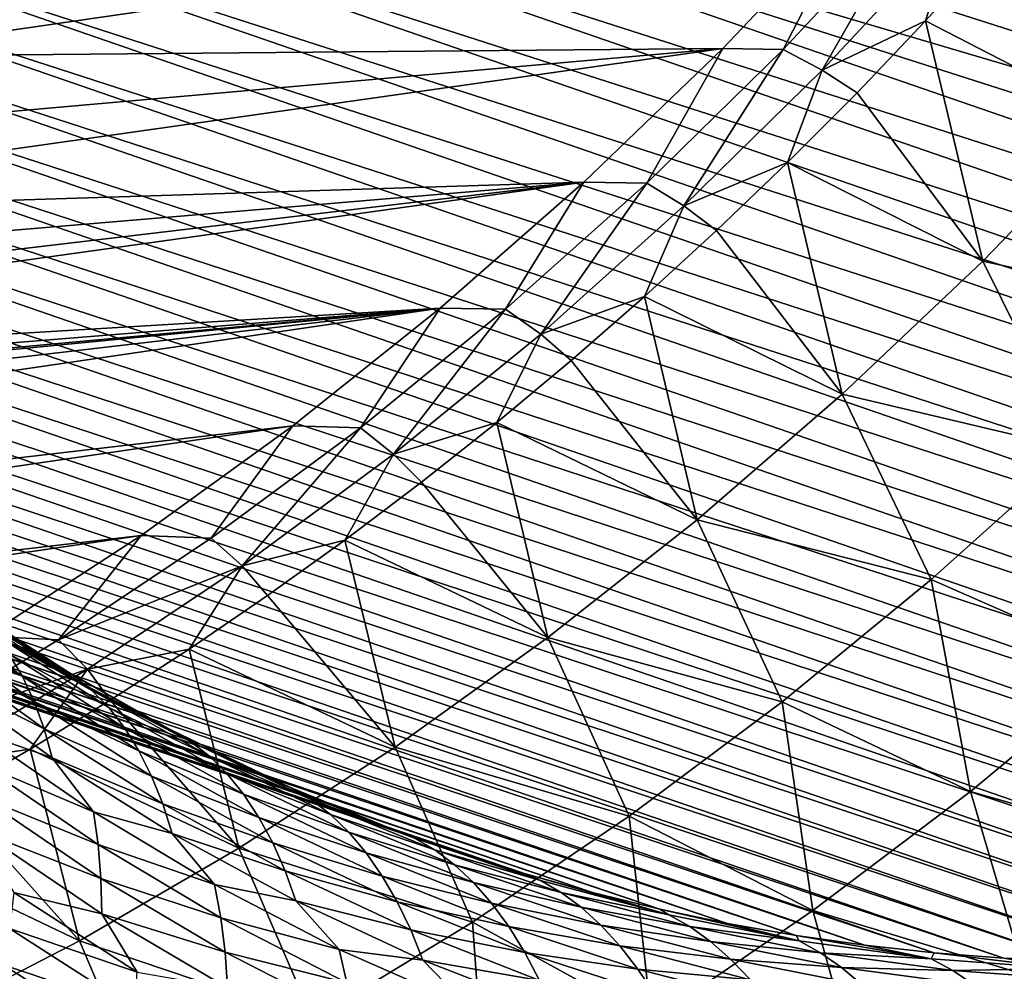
# Model space of a CAD drawing. Header units: metres. Extents: x -46 to 104, y -30 to 30.
# Tile 620 of 656: x 88.48 to 91.93, y -10.59 to -7.25. Entities that reach past the tile are written whole.
import ezdxf

# ---------------------------------------------------------------- set-up
doc = ezdxf.new("R2010")
doc.units = ezdxf.units.M
doc.layers.add('solid_26_000_502_XXX', color=7, linetype='CONTINUOUS')

msp = doc.modelspace()

# ---------------------------------------------------------------- linework, layer by layer
at = {"layer": 'solid_26_000_502_XXX'}
for points in [[(90.301178, -4.594897, 277.179657), (90.11142, -4.794817, 277.276001), (99.144142, -7.345524, 288.99115)], [(90.301178, -4.594897, 277.179657), (99.144142, -7.345524, 288.99115), (99.336861, -7.133836, 288.894989)], [(90.11142, -4.794817, 277.276001), (89.917801, -4.989059, 277.376221), (98.947372, -7.551547, 289.091339)], [(90.11142, -4.794817, 277.276001), (98.947372, -7.551547, 289.091339), (99.144142, -7.345524, 288.99115)], [(89.917801, -4.989059, 277.376221), (89.720467, -5.177482, 277.480225), (98.746681, -7.75176, 289.195435)], [(89.917801, -4.989059, 277.376221), (98.746681, -7.75176, 289.195435), (98.947372, -7.551547, 289.091339)], [(89.720467, -5.177482, 277.480225), (89.519554, -5.359948, 277.587921), (98.542213, -7.94602, 289.303375)], [(89.720467, -5.177482, 277.480225), (98.542213, -7.94602, 289.303375), (98.746681, -7.75176, 289.195435)], [(89.519554, -5.359948, 277.587921), (89.315216, -5.536325, 277.69928), (98.334114, -8.134191, 289.4151)], [(89.519554, -5.359948, 277.587921), (98.334114, -8.134191, 289.4151), (98.542213, -7.94602, 289.303375)], [(89.315216, -5.536325, 277.69928), (89.107605, -5.706485, 277.814178), (98.122528, -8.316137, 289.530548)], [(89.315216, -5.536325, 277.69928), (98.122528, -8.316137, 289.530548), (98.334114, -8.134191, 289.4151)], [(89.107605, -5.706485, 277.814178), (88.896858, -5.870304, 277.932556), (97.907608, -8.491733, 289.649597)], [(89.107605, -5.706485, 277.814178), (97.907608, -8.491733, 289.649597), (98.122528, -8.316137, 289.530548)], [(88.896858, -5.870304, 277.932556), (88.683144, -6.027663, 278.054291), (97.689507, -8.660852, 289.772186)], [(88.896858, -5.870304, 277.932556), (97.689507, -8.660852, 289.772186), (97.907608, -8.491733, 289.649597)], [(88.683144, -6.027663, 278.054291), (88.466606, -6.178447, 278.179352), (97.468369, -8.823376, 289.898193)], [(88.683144, -6.027663, 278.054291), (97.468369, -8.823376, 289.898193), (97.689507, -8.660852, 289.772186)], [(88.466606, -6.178447, 278.179352), (88.247414, -6.322546, 278.307587), (97.24437, -8.979188, 290.027588)], [(88.466606, -6.178447, 278.179352), (97.24437, -8.979188, 290.027588), (97.468369, -8.823376, 289.898193)], [(88.247414, -6.322546, 278.307587), (88.025711, -6.459857, 278.438965), (96.788383, -9.270243, 290.296082)], [(88.247414, -6.322546, 278.307587), (97.017654, -9.128179, 290.160248), (97.24437, -8.979188, 290.027588)], [(88.247414, -6.322546, 278.307587), (96.788383, -9.270243, 290.296082), (97.017654, -9.128179, 290.160248)], [(88.025711, -6.459857, 278.438965), (87.801666, -6.590278, 278.573334), (96.556725, -9.405279, 290.434998)], [(88.025711, -6.459857, 278.438965), (96.556725, -9.405279, 290.434998), (96.788383, -9.270243, 290.296082)], [(87.801666, -6.590278, 278.573334), (87.575455, -6.713715, 278.710632), (96.322838, -9.533194, 290.576904)], [(87.801666, -6.590278, 278.573334), (96.322838, -9.533194, 290.576904), (96.556725, -9.405279, 290.434998)], [(80.204979, -6.689263, 283.973663), (88.476379, -9.446518, 296.191681), (88.687744, -9.572159, 296.016357)], [(80.411072, -6.807067, 283.80365), (80.204979, -6.689263, 283.973663), (88.687744, -9.572159, 296.016357)], [(87.575455, -6.713715, 278.710632), (87.347221, -6.830077, 278.850739), (96.086884, -9.653893, 290.721649)], [(87.575455, -6.713715, 278.710632), (96.086884, -9.653893, 290.721649), (96.322838, -9.533194, 290.576904)], [(92.329536, -7.606766, 274.752441), (91.887001, -7.000392, 274.180908), (92.117119, -6.736366, 274.068298)], [(80.411072, -6.807067, 283.80365), (88.687744, -9.572159, 296.016357), (88.902451, -9.690559, 295.840057)], [(80.620361, -6.917729, 283.632721), (80.411072, -6.807067, 283.80365), (88.902451, -9.690559, 295.840057)], [(87.347221, -6.830077, 278.850739), (87.117142, -6.939282, 278.993561), (95.849045, -9.767295, 290.869202)], [(87.347221, -6.830077, 278.850739), (95.849045, -9.767295, 290.869202), (96.086884, -9.653893, 290.721649)], [(87.815147, -7.382712, 276.47818), (91.410965, -6.86129, 274.014618), (90.942223, -7.355088, 274.252655)], [(87.815147, -7.382712, 276.47818), (88.291618, -7.062351, 276.200806), (91.410965, -6.86129, 274.014618)], [(91.154053, -7.35792, 274.271332), (90.942223, -7.355088, 274.252655), (91.410965, -6.86129, 274.014618)], [(91.615089, -6.864652, 274.038727), (91.154053, -7.35792, 274.271332), (91.410965, -6.86129, 274.014618)], [(91.290222, -7.430777, 274.338104), (91.154053, -7.35792, 274.271332), (91.615089, -6.864652, 274.038727)], [(91.757225, -6.929843, 274.102722), (91.290222, -7.430777, 274.338104), (91.615089, -6.864652, 274.038727)], [(80.620361, -6.917729, 283.632721), (88.902451, -9.690559, 295.840057), (89.120354, -9.801635, 295.662903)], [(80.832695, -7.021169, 283.46106), (80.620361, -6.917729, 283.632721), (89.120354, -9.801635, 295.662903)], [(87.117142, -6.939282, 278.993561), (86.885384, -7.041248, 279.139008), (95.609482, -9.873317, 291.019409)], [(87.117142, -6.939282, 278.993561), (95.609482, -9.873317, 291.019409), (95.849045, -9.767295, 290.869202)], [(91.757225, -6.929843, 274.102722), (91.652122, -7.258141, 274.298157), (91.290222, -7.430777, 274.338104)], [(91.757225, -6.929843, 274.102722), (91.887001, -7.000392, 274.180908), (91.652122, -7.258141, 274.298157)], [(80.832695, -7.021169, 283.46106), (89.120354, -9.801635, 295.662903), (89.341293, -9.905306, 295.485046)], [(81.047928, -7.117311, 283.288727), (80.832695, -7.021169, 283.46106), (89.341293, -9.905306, 295.485046)], [(92.329536, -7.606766, 274.752441), (91.652122, -7.258141, 274.298157), (91.887001, -7.000392, 274.180908)], [(86.885384, -7.041248, 279.139008), (86.652115, -7.135902, 279.286926), (95.368355, -9.971884, 291.172211)], [(86.885384, -7.041248, 279.139008), (95.368355, -9.971884, 291.172211), (95.609482, -9.873317, 291.019409)], [(81.047928, -7.117311, 283.288727), (89.341293, -9.905306, 295.485046), (89.565117, -10.001501, 295.30661)], [(81.265892, -7.206086, 283.115906), (81.047928, -7.117311, 283.288727), (89.565117, -10.001501, 295.30661)], [(86.652115, -7.135902, 279.286926), (86.417503, -7.223176, 279.437286), (95.125847, -10.062927, 291.327454)], [(86.652115, -7.135902, 279.286926), (95.125847, -10.062927, 291.327454), (95.368355, -9.971884, 291.172211)], [(81.265892, -7.206086, 283.115906), (89.565117, -10.001501, 295.30661), (89.791664, -10.09015, 295.127655)], [(81.486435, -7.287428, 282.942688), (81.265892, -7.206086, 283.115906), (89.791664, -10.09015, 295.127655)], [(86.417503, -7.223176, 279.437286), (86.181725, -7.303005, 279.589905), (94.882126, -10.146382, 291.485016)], [(86.417503, -7.223176, 279.437286), (94.882126, -10.146382, 291.485016), (95.125847, -10.062927, 291.327454)], [(91.290222, -7.430777, 274.338104), (91.652122, -7.258141, 274.298157), (91.412628, -7.509453, 274.419983)], [(91.853439, -8.098851, 274.996033), (91.412628, -7.509453, 274.419983), (91.652122, -7.258141, 274.298157)], [(92.329536, -7.606766, 274.752441), (91.853439, -8.098851, 274.996033), (91.652122, -7.258141, 274.298157)], [(81.486435, -7.287428, 282.942688), (89.791664, -10.09015, 295.127655), (90.020775, -10.171192, 294.948395)], [(81.709396, -7.361279, 282.769196), (81.486435, -7.287428, 282.942688), (90.020775, -10.171192, 294.948395)], [(86.181725, -7.303005, 279.589905), (85.944946, -7.375331, 279.74472), (94.637367, -10.222189, 291.644836)], [(86.181725, -7.303005, 279.589905), (94.637367, -10.222189, 291.644836), (94.882126, -10.146382, 291.485016)], [(81.709396, -7.361279, 282.769196), (90.020775, -10.171192, 294.948395), (90.252289, -10.244568, 294.76889)], [(81.934608, -7.427586, 282.595581), (81.709396, -7.361279, 282.769196), (90.252289, -10.244568, 294.76889)], [(85.944946, -7.375331, 279.74472), (85.707336, -7.440102, 279.901581), (94.391739, -10.290295, 291.806793)], [(85.944946, -7.375331, 279.74472), (94.391739, -10.290295, 291.806793), (94.637367, -10.222189, 291.644836)], [(86.831993, -7.93735, 277.07132), (90.942223, -7.355088, 274.252655), (90.455978, -7.823097, 274.508179)], [(86.831993, -7.93735, 277.07132), (87.328217, -7.674619, 276.768585), (90.942223, -7.355088, 274.252655)], [(87.328217, -7.674619, 276.768585), (87.815147, -7.382712, 276.47818), (90.942223, -7.355088, 274.252655)], [(90.676033, -7.82605, 274.520996), (90.455978, -7.823097, 274.508179), (90.942223, -7.355088, 274.252655)], [(91.154053, -7.35792, 274.271332), (90.676033, -7.82605, 274.520996), (90.942223, -7.355088, 274.252655)], [(90.805817, -7.90604, 274.590912), (90.676033, -7.82605, 274.520996), (91.154053, -7.35792, 274.271332)], [(91.290222, -7.430777, 274.338104), (90.805817, -7.90604, 274.590912), (91.154053, -7.35792, 274.271332)], [(81.934608, -7.427586, 282.595581), (90.252289, -10.244568, 294.76889), (90.486031, -10.310227, 294.589325)], [(82.161911, -7.486299, 282.421967), (81.934608, -7.427586, 282.595581), (90.486031, -10.310227, 294.589325)], [(85.707336, -7.440102, 279.901581), (85.469078, -7.497271, 280.060394), (94.145416, -10.350651, 291.970734)], [(85.707336, -7.440102, 279.901581), (94.145416, -10.350651, 291.970734), (94.391739, -10.290295, 291.806793)], [(91.290222, -7.430777, 274.338104), (91.168671, -7.754174, 274.546234), (90.805817, -7.90604, 274.590912)], [(91.290222, -7.430777, 274.338104), (91.412628, -7.509453, 274.419983), (91.168671, -7.754174, 274.546234)], [(82.161911, -7.486299, 282.421967), (90.486031, -10.310227, 294.589325), (90.721855, -10.368123, 294.40979)], [(82.391144, -7.537376, 282.248444), (82.161911, -7.486299, 282.421967), (90.721855, -10.368123, 294.40979)], [(85.469078, -7.497271, 280.060394), (85.230339, -7.546795, 280.221069), (93.898575, -10.403214, 292.136597)], [(85.469078, -7.497271, 280.060394), (93.898575, -10.403214, 292.136597), (94.145416, -10.350651, 291.970734)], [(91.853439, -8.098851, 274.996033), (91.168671, -7.754174, 274.546234), (91.412628, -7.509453, 274.419983)], [(82.391144, -7.537376, 282.248444), (90.721855, -10.368123, 294.40979), (90.959579, -10.418214, 294.230408)], [(82.622131, -7.580781, 282.075195), (82.391144, -7.537376, 282.248444), (90.959579, -10.418214, 294.230408)], [(85.230339, -7.546795, 280.221069), (84.991287, -7.58864, 280.383423), (93.651382, -10.447948, 292.304199)], [(85.230339, -7.546795, 280.221069), (93.651382, -10.447948, 292.304199), (93.898575, -10.403214, 292.136597)], [(82.622131, -7.580781, 282.075195), (90.959579, -10.418214, 294.230408), (91.199036, -10.460464, 294.051331)], [(82.854706, -7.61648, 281.902283), (82.622131, -7.580781, 282.075195), (91.199036, -10.460464, 294.051331)], [(82.854706, -7.61648, 281.902283), (91.199036, -10.460464, 294.051331), (91.440063, -10.494844, 293.87265)], [(83.088707, -7.644449, 281.729889), (82.854706, -7.61648, 281.902283), (91.440063, -10.494844, 293.87265)], [(84.991287, -7.58864, 280.383423), (84.752106, -7.622775, 280.547394), (93.40403, -10.484821, 292.47348)], [(84.991287, -7.58864, 280.383423), (93.40403, -10.484821, 292.47348), (93.651382, -10.447948, 292.304199)], [(92.670761, -8.277382, 275.403687), (91.853439, -8.098851, 274.996033), (92.329536, -7.606766, 274.752441)], [(83.088707, -7.644449, 281.729889), (91.440063, -10.494844, 293.87265), (91.682487, -10.521331, 293.69455)], [(83.323959, -7.664667, 281.558105), (83.088707, -7.644449, 281.729889), (91.682487, -10.521331, 293.69455)], [(84.51297, -7.649174, 280.71286), (84.27404, -7.667818, 280.879669), (92.909508, -10.534885, 292.816498)], [(84.752106, -7.622775, 280.547394), (84.51297, -7.649174, 280.71286), (93.156677, -10.513807, 292.644287)], [(84.51297, -7.649174, 280.71286), (92.909508, -10.534885, 292.816498), (93.156677, -10.513807, 292.644287)], [(84.752106, -7.622775, 280.547394), (93.156677, -10.513807, 292.644287), (93.40403, -10.484821, 292.47348)], [(83.323959, -7.664667, 281.558105), (91.682487, -10.521331, 293.69455), (91.926132, -10.539904, 293.51709)], [(83.560287, -7.677119, 281.387085), (83.323959, -7.664667, 281.558105), (91.926132, -10.539904, 293.51709)], [(83.560287, -7.677119, 281.387085), (91.926132, -10.539904, 293.51709), (92.17083, -10.55055, 293.340424)], [(83.797531, -7.681796, 281.216919), (83.560287, -7.677119, 281.387085), (92.17083, -10.55055, 293.340424)], [(84.035507, -7.678695, 281.047729), (83.797531, -7.681796, 281.216919), (92.416412, -10.553263, 293.164703)], [(83.797531, -7.681796, 281.216919), (92.17083, -10.55055, 293.340424), (92.416412, -10.553263, 293.164703)], [(84.27404, -7.667818, 280.879669), (84.035507, -7.678695, 281.047729), (92.662697, -10.54804, 292.990021)], [(84.035507, -7.678695, 281.047729), (92.416412, -10.553263, 293.164703), (92.662697, -10.54804, 292.990021)], [(84.27404, -7.667818, 280.879669), (92.662697, -10.54804, 292.990021), (92.909508, -10.534885, 292.816498)], [(90.805817, -7.90604, 274.590912), (91.168671, -7.754174, 274.546234), (90.920395, -7.992154, 274.67691)], [(91.360786, -8.565368, 275.256439), (90.920395, -7.992154, 274.67691), (91.168671, -7.754174, 274.546234)], [(91.853439, -8.098851, 274.996033), (91.360786, -8.565368, 275.256439), (91.168671, -7.754174, 274.546234)], [(85.301636, -8.543346, 278.0448), (90.455978, -7.823097, 274.508179), (89.953606, -8.263963, 274.780518)], [(85.301636, -8.543346, 278.0448), (85.817261, -8.372335, 277.710327), (90.455978, -7.823097, 274.508179)], [(85.817261, -8.372335, 277.710327), (86.32785, -8.17015, 277.385529), (90.455978, -7.823097, 274.508179)], [(86.32785, -8.17015, 277.385529), (86.831993, -7.93735, 277.07132), (90.455978, -7.823097, 274.508179)], [(90.182152, -8.26793, 274.787079), (89.953606, -8.263963, 274.780518), (90.455978, -7.823097, 274.508179)], [(90.676033, -7.82605, 274.520996), (90.182152, -8.26793, 274.787079), (90.455978, -7.823097, 274.508179)], [(90.305183, -8.354486, 274.860535), (90.182152, -8.26793, 274.787079), (90.676033, -7.82605, 274.520996)], [(90.805817, -7.90604, 274.590912), (90.305183, -8.354486, 274.860535), (90.676033, -7.82605, 274.520996)], [(90.805817, -7.90604, 274.590912), (90.667961, -8.223245, 274.81189), (90.305183, -8.354486, 274.860535)], [(90.805817, -7.90604, 274.590912), (90.920395, -7.992154, 274.67691), (90.667961, -8.223245, 274.81189)], [(91.360786, -8.565368, 275.256439), (90.667961, -8.223245, 274.81189), (90.920395, -7.992154, 274.67691)], [(92.179352, -8.758995, 275.660248), (91.360786, -8.565368, 275.256439), (91.853439, -8.098851, 274.996033)], [(92.670761, -8.277382, 275.403687), (92.179352, -8.758995, 275.660248), (91.853439, -8.098851, 274.996033)], [(90.305183, -8.354486, 274.860535), (90.667961, -8.223245, 274.81189), (90.411507, -8.447306, 274.951111)], [(90.852707, -9.005248, 275.533051), (90.411507, -8.447306, 274.951111), (90.667961, -8.223245, 274.81189)], [(91.360786, -8.565368, 275.256439), (90.852707, -9.005248, 275.533051), (90.667961, -8.223245, 274.81189)], [(77.585136, -9.707316, 283.322723), (89.953606, -8.263963, 274.780518), (78.09359, -10.00009, 282.902832)], [(83.738213, -8.865314, 279.097351), (89.953606, -8.263963, 274.780518), (77.585136, -9.707316, 283.322723)], [(78.09359, -10.00009, 282.902832), (89.953606, -8.263963, 274.780518), (89.43676, -8.676271, 275.068756)], [(83.738213, -8.865314, 279.097351), (84.26075, -8.790157, 278.739227), (89.953606, -8.263963, 274.780518)], [(84.26075, -8.790157, 278.739227), (84.782349, -8.682739, 278.388062), (89.953606, -8.263963, 274.780518)], [(84.782349, -8.682739, 278.388062), (85.301636, -8.543346, 278.0448), (89.953606, -8.263963, 274.780518)], [(89.673584, -8.682512, 275.06897), (89.43676, -8.676271, 275.068756), (89.953606, -8.263963, 274.780518)], [(90.182152, -8.26793, 274.787079), (89.673584, -8.682512, 275.06897), (89.953606, -8.263963, 274.780518)], [(89.789528, -8.775034, 275.146332), (89.673584, -8.682512, 275.06897), (90.182152, -8.26793, 274.787079)], [(90.305183, -8.354486, 274.860535), (89.789528, -8.775034, 275.146332), (90.182152, -8.26793, 274.787079)], [(90.305183, -8.354486, 274.860535), (90.151215, -8.664197, 275.094482), (89.789528, -8.775034, 275.146332)], [(90.305183, -8.354486, 274.860535), (90.411507, -8.447306, 274.951111), (90.151215, -8.664197, 275.094482)], [(90.852707, -9.005248, 275.533051), (90.151215, -8.664197, 275.094482), (90.411507, -8.447306, 274.951111)], [(91.672066, -9.214398, 275.933258), (90.852707, -9.005248, 275.533051), (91.360786, -8.565368, 275.256439)], [(92.179352, -8.758995, 275.660248), (91.672066, -9.214398, 275.933258), (91.360786, -8.565368, 275.256439)], [(78.09359, -10.00009, 282.902832), (89.43676, -8.676271, 275.068756), (78.616295, -10.260292, 282.479126)], [(78.616295, -10.260292, 282.479126), (89.43676, -8.676271, 275.068756), (88.906059, -9.059521, 275.372559)], [(89.151543, -9.068811, 275.365997), (88.906059, -9.059521, 275.372559), (89.43676, -8.676271, 275.068756)], [(89.673584, -8.682512, 275.06897), (89.151543, -9.068811, 275.365997), (89.43676, -8.676271, 275.068756)], [(89.260094, -9.166669, 275.447571), (89.151543, -9.068811, 275.365997), (89.673584, -8.682512, 275.06897)], [(89.789528, -8.775034, 275.146332), (89.260094, -9.166669, 275.447571), (89.673584, -8.682512, 275.06897)], [(89.789528, -8.775034, 275.146332), (90.151215, -8.664197, 275.094482), (89.887222, -8.873785, 275.241913)], [(90.33036, -9.417484, 275.825226), (89.887222, -8.873785, 275.241913), (90.151215, -8.664197, 275.094482)], [(90.852707, -9.005248, 275.533051), (90.33036, -9.417484, 275.825226), (90.151215, -8.664197, 275.094482)], [(89.789528, -8.775034, 275.146332), (89.619713, -9.075942, 275.39328), (89.260094, -9.166669, 275.447571)], [(89.789528, -8.775034, 275.146332), (89.887222, -8.873785, 275.241913), (89.619713, -9.075942, 275.39328)], [(92.347, -9.510427, 276.436523), (91.672066, -9.214398, 275.933258), (92.179352, -8.758995, 275.660248)], [(90.33036, -9.417484, 275.825226), (89.619713, -9.075942, 275.39328), (89.887222, -8.873785, 275.241913)], [(91.150047, -9.642571, 276.222107), (90.33036, -9.417484, 275.825226), (90.852707, -9.005248, 275.533051)], [(91.672066, -9.214398, 275.933258), (91.150047, -9.642571, 276.222107), (90.852707, -9.005248, 275.533051)], [(78.616295, -10.260292, 282.479126), (88.906059, -9.059521, 275.372559), (79.152245, -10.487414, 282.052429)], [(79.152245, -10.487414, 282.052429), (88.906059, -9.059521, 275.372559), (88.363113, -9.412525, 275.69101)], [(88.617264, -9.425911, 275.67746), (88.363113, -9.412525, 275.69101), (88.906059, -9.059521, 275.372559)], [(89.151543, -9.068811, 275.365997), (88.617264, -9.425911, 275.67746), (88.906059, -9.059521, 275.372559)], [(89.260094, -9.166669, 275.447571), (88.617264, -9.425911, 275.67746), (89.151543, -9.068811, 275.365997)], [(89.260094, -9.166669, 275.447571), (89.619713, -9.075942, 275.39328), (89.348831, -9.270543, 275.548553)], [(89.794952, -9.801131, 276.132324), (89.348831, -9.270543, 275.548553), (89.619713, -9.075942, 275.39328)], [(90.33036, -9.417484, 275.825226), (89.794952, -9.801131, 276.132324), (89.619713, -9.075942, 275.39328)], [(89.260094, -9.166669, 275.447571), (88.718163, -9.528445, 275.76358), (88.617264, -9.425911, 275.67746)], [(89.260094, -9.166669, 275.447571), (89.07476, -9.457467, 275.707581), (88.718163, -9.528445, 275.76358)], [(89.260094, -9.166669, 275.447571), (89.348831, -9.270543, 275.548553), (89.07476, -9.457467, 275.707581)], [(91.809578, -9.956502, 276.732849), (91.150047, -9.642571, 276.222107), (91.672066, -9.214398, 275.933258)], [(92.347, -9.510427, 276.436523), (91.809578, -9.956502, 276.732849), (91.672066, -9.214398, 275.933258)], [(88.490601, -9.553788, 297.064178), (88.097183, -9.267132, 297.400818), (88.134789, -9.353254, 297.489685)], [(88.44355, -9.474607, 296.973663), (88.097183, -9.267132, 297.400818), (88.490601, -9.553788, 297.064178)], [(88.601082, -9.509565, 296.246552), (88.268509, -9.313724, 296.365906), (88.204285, -9.252734, 296.579773)], [(88.601082, -9.509565, 296.246552), (88.204285, -9.252734, 296.579773), (88.271034, -9.293148, 296.681488)], [(89.794952, -9.801131, 276.132324), (89.07476, -9.457467, 275.707581), (89.348831, -9.270543, 275.548553)], [(88.668884, -9.550317, 296.347443), (88.271034, -9.293148, 296.681488), (88.33342, -9.343838, 296.781555)], [(88.601082, -9.509565, 296.246552), (88.271034, -9.293148, 296.681488), (88.668884, -9.550317, 296.347443)], [(88.601082, -9.509565, 296.246552), (88.476379, -9.446518, 296.191681), (88.268509, -9.313724, 296.365906)], [(88.531738, -9.64134, 297.150238), (88.134789, -9.353254, 297.489685), (88.165771, -9.446938, 297.57373)], [(88.490601, -9.553788, 297.064178), (88.134789, -9.353254, 297.489685), (88.531738, -9.64134, 297.150238)], [(88.732872, -9.601521, 296.446259), (88.33342, -9.343838, 296.781555), (88.391014, -9.404437, 296.879211)], [(88.668884, -9.550317, 296.347443), (88.33342, -9.343838, 296.781555), (88.732872, -9.601521, 296.446259)], [(88.792587, -9.662808, 296.542297), (88.391014, -9.404437, 296.879211), (88.44355, -9.474607, 296.973663)], [(88.732872, -9.601521, 296.446259), (88.391014, -9.404437, 296.879211), (88.792587, -9.662808, 296.542297)], [(88.617264, -9.425911, 275.67746), (88.072014, -9.752962, 276.002594), (88.363113, -9.412525, 275.69101)], [(88.718163, -9.528445, 275.76358), (88.072014, -9.752962, 276.002594), (88.617264, -9.425911, 275.67746)], [(90.614464, -10.042553, 276.526123), (89.794952, -9.801131, 276.132324), (90.33036, -9.417484, 275.825226)], [(91.150047, -9.642571, 276.222107), (90.614464, -10.042553, 276.526123), (90.33036, -9.417484, 275.825226)], [(88.566704, -9.736629, 297.231171), (88.165771, -9.446938, 297.57373), (88.189934, -9.5475, 297.652405)], [(88.531738, -9.64134, 297.150238), (88.165771, -9.446938, 297.57373), (88.566704, -9.736629, 297.231171)], [(88.847786, -9.733828, 296.634644), (88.44355, -9.474607, 296.973663), (88.490601, -9.553788, 297.064178)], [(88.792587, -9.662808, 296.542297), (88.44355, -9.474607, 296.973663), (88.847786, -9.733828, 296.634644)], [(88.601082, -9.509565, 296.246552), (88.687744, -9.572159, 296.016357), (88.476379, -9.446518, 296.191681)], [(88.718163, -9.528445, 275.76358), (89.07476, -9.457467, 275.707581), (88.797661, -9.6366, 275.8703)], [(89.247696, -10.15531, 276.453613), (88.797661, -9.6366, 275.8703), (89.07476, -9.457467, 275.707581)], [(89.794952, -9.801131, 276.132324), (89.247696, -10.15531, 276.453613), (89.07476, -9.457467, 275.707581)], [(89.010536, -9.7401, 295.909424), (88.687744, -9.572159, 296.016357), (88.601082, -9.509565, 296.246552)], [(89.010536, -9.7401, 295.909424), (88.601082, -9.509565, 296.246552), (88.668884, -9.550317, 296.347443)], [(92.551643, -10.168541, 277.219482), (91.809578, -9.956502, 276.732849), (92.347, -9.510427, 276.436523)], [(88.718163, -9.528445, 275.76358), (88.165039, -9.859491, 276.093567), (88.072014, -9.752962, 276.002594)], [(88.718163, -9.528445, 275.76358), (88.517708, -9.807832, 276.036591), (88.165039, -9.859491, 276.093567)], [(88.595245, -9.838956, 297.306366), (88.189934, -9.5475, 297.652405), (88.328979, -9.745406, 297.620331)], [(88.566704, -9.736629, 297.231171), (88.189934, -9.5475, 297.652405), (88.595245, -9.838956, 297.306366)], [(88.718163, -9.528445, 275.76358), (88.797661, -9.6366, 275.8703), (88.517708, -9.807832, 276.036591)], [(88.897995, -9.814014, 296.722748), (88.490601, -9.553788, 297.064178), (88.531738, -9.64134, 297.150238)], [(88.847786, -9.733828, 296.634644), (88.490601, -9.553788, 297.064178), (88.897995, -9.814014, 296.722748)], [(89.079422, -9.781107, 296.009491), (88.668884, -9.550317, 296.347443), (88.732872, -9.601521, 296.446259)], [(89.010536, -9.7401, 295.909424), (88.668884, -9.550317, 296.347443), (89.079422, -9.781107, 296.009491)], [(89.010536, -9.7401, 295.909424), (88.902451, -9.690559, 295.840057), (88.687744, -9.572159, 296.016357)], [(89.145042, -9.832704, 296.107086), (88.732872, -9.601521, 296.446259), (88.792587, -9.662808, 296.542297)], [(89.079422, -9.781107, 296.009491), (88.732872, -9.601521, 296.446259), (89.145042, -9.832704, 296.107086)], [(89.247696, -10.15531, 276.453613), (88.517708, -9.807832, 276.036591), (88.797661, -9.6366, 275.8703)], [(88.942772, -9.902721, 296.805969), (88.531738, -9.64134, 297.150238), (88.566704, -9.736629, 297.231171)], [(88.897995, -9.814014, 296.722748), (88.531738, -9.64134, 297.150238), (88.942772, -9.902721, 296.805969)], [(91.257797, -10.373158, 277.045166), (90.614464, -10.042553, 276.526123), (91.150047, -9.642571, 276.222107)], [(91.809578, -9.956502, 276.732849), (91.257797, -10.373158, 277.045166), (91.150047, -9.642571, 276.222107)], [(89.20694, -9.894516, 296.201447), (88.792587, -9.662808, 296.542297), (88.847786, -9.733828, 296.634644)], [(89.145042, -9.832704, 296.107086), (88.792587, -9.662808, 296.542297), (89.20694, -9.894516, 296.201447)], [(89.010536, -9.7401, 295.909424), (89.120354, -9.801635, 295.662903), (88.902451, -9.690559, 295.840057)], [(88.738991, -10.027585, 297.272736), (88.328979, -9.745406, 297.620331), (88.340569, -9.858137, 297.685242)], [(88.595245, -9.838956, 297.306366), (88.328979, -9.745406, 297.620331), (88.738991, -10.027585, 297.272736)], [(88.981819, -9.999305, 296.883728), (88.566704, -9.736629, 297.231171), (88.595245, -9.838956, 297.306366)], [(88.942772, -9.902721, 296.805969), (88.566704, -9.736629, 297.231171), (88.981819, -9.999305, 296.883728)], [(89.264847, -9.966179, 296.291748), (88.847786, -9.733828, 296.634644), (88.897995, -9.814014, 296.722748)], [(89.20694, -9.894516, 296.201447), (88.847786, -9.733828, 296.634644), (89.264847, -9.966179, 296.291748)], [(89.43158, -9.94374, 295.569275), (89.120354, -9.801635, 295.662903), (89.010536, -9.7401, 295.909424)], [(89.43158, -9.94374, 295.569275), (89.010536, -9.7401, 295.909424), (89.079422, -9.781107, 296.009491)], [(89.501572, -9.984921, 295.668549), (89.079422, -9.781107, 296.009491), (89.145042, -9.832704, 296.107086)], [(89.43158, -9.94374, 295.569275), (89.079422, -9.781107, 296.009491), (89.501572, -9.984921, 295.668549)], [(88.165039, -9.859491, 276.093567), (88.517708, -9.807832, 276.036591), (88.235077, -9.971055, 276.20639)], [(88.68985, -10.479208, 276.788361), (88.235077, -9.971055, 276.20639), (88.517708, -9.807832, 276.036591)], [(89.247696, -10.15531, 276.453613), (88.68985, -10.479208, 276.788361), (88.517708, -9.807832, 276.036591)], [(89.318298, -10.047128, 296.37738), (88.897995, -9.814014, 296.722748), (88.942772, -9.902721, 296.805969)], [(89.264847, -9.966179, 296.291748), (88.897995, -9.814014, 296.722748), (89.318298, -10.047128, 296.37738)], [(89.43158, -9.94374, 295.569275), (89.341293, -9.905306, 295.485046), (89.120354, -9.801635, 295.662903)], [(90.066513, -10.413447, 276.844635), (89.247696, -10.15531, 276.453613), (89.794952, -9.801131, 276.132324)], [(90.614464, -10.042553, 276.526123), (90.066513, -10.413447, 276.844635), (89.794952, -9.801131, 276.132324)], [(88.755676, -10.14222, 297.333649), (88.340569, -9.858137, 297.685242), (88.345085, -9.975448, 297.743103)], [(88.738991, -10.027585, 297.272736), (88.340569, -9.858137, 297.685242), (88.755676, -10.14222, 297.333649)], [(89.01487, -10.103055, 296.955414), (88.595245, -9.838956, 297.306366), (88.738991, -10.027585, 297.272736)], [(88.981819, -9.999305, 296.883728), (88.595245, -9.838956, 297.306366), (89.01487, -10.103055, 296.955414)], [(89.568855, -10.036785, 295.764893), (89.145042, -9.832704, 296.107086), (89.20694, -9.894516, 296.201447)], [(89.501572, -9.984921, 295.668549), (89.145042, -9.832704, 296.107086), (89.568855, -10.036785, 295.764893)], [(89.366798, -10.13671, 296.457794), (88.942772, -9.902721, 296.805969), (88.981819, -9.999305, 296.883728)], [(89.318298, -10.047128, 296.37738), (88.942772, -9.902721, 296.805969), (89.366798, -10.13671, 296.457794)], [(89.63298, -10.098955, 295.857605), (89.20694, -9.894516, 296.201447), (89.264847, -9.966179, 296.291748)], [(89.568855, -10.036785, 295.764893), (89.20694, -9.894516, 296.201447), (89.63298, -10.098955, 295.857605)], [(89.43158, -9.94374, 295.569275), (89.565117, -10.001501, 295.30661), (89.341293, -9.905306, 295.485046)], [(89.863136, -10.119959, 295.22699), (89.565117, -10.001501, 295.30661), (89.43158, -9.94374, 295.569275)], [(89.863136, -10.119959, 295.22699), (89.43158, -9.94374, 295.569275), (89.501572, -9.984921, 295.668549)], [(91.998573, -10.597742, 277.530273), (91.257797, -10.373158, 277.045166), (91.809578, -9.956502, 276.732849)], [(92.551643, -10.168541, 277.219482), (91.998573, -10.597742, 277.530273), (91.809578, -9.956502, 276.732849)], [(88.68985, -10.479208, 276.788361), (87.949928, -10.126171, 276.379517), (88.235077, -9.971055, 276.20639)], [(88.765602, -10.261542, 297.387238), (88.345085, -9.975448, 297.743103), (88.342499, -10.096482, 297.793427)], [(88.755676, -10.14222, 297.333649), (88.345085, -9.975448, 297.743103), (88.765602, -10.261542, 297.387238)], [(89.693665, -10.171056, 295.945831), (89.264847, -9.966179, 296.291748), (89.318298, -10.047128, 296.37738)], [(89.63298, -10.098955, 295.857605), (89.264847, -9.966179, 296.291748), (89.693665, -10.171056, 295.945831)], [(89.934242, -10.161229, 295.325439), (89.501572, -9.984921, 295.668549), (89.568855, -10.036785, 295.764893)], [(89.863136, -10.119959, 295.22699), (89.501572, -9.984921, 295.668549), (89.934242, -10.161229, 295.325439)], [(89.162811, -10.282422, 296.920624), (88.738991, -10.027585, 297.272736), (88.755676, -10.14222, 297.333649)], [(89.01487, -10.103055, 296.955414), (88.738991, -10.027585, 297.272736), (89.162811, -10.282422, 296.920624)], [(89.410027, -10.234273, 296.532379), (88.981819, -9.999305, 296.883728), (89.01487, -10.103055, 296.955414)], [(89.366798, -10.13671, 296.457794), (88.981819, -9.999305, 296.883728), (89.410027, -10.234273, 296.532379)], [(89.863136, -10.119959, 295.22699), (89.791664, -10.09015, 295.127655), (89.565117, -10.001501, 295.30661)], [(89.750412, -10.252519, 296.028992), (89.318298, -10.047128, 296.37738), (89.366798, -10.13671, 296.457794)], [(89.693665, -10.171056, 295.945831), (89.318298, -10.047128, 296.37738), (89.750412, -10.252519, 296.028992)], [(90.003227, -10.213234, 295.420563), (89.568855, -10.036785, 295.764893), (89.63298, -10.098955, 295.857605)], [(89.934242, -10.161229, 295.325439), (89.568855, -10.036785, 295.764893), (90.003227, -10.213234, 295.420563)], [(90.692917, -10.759432, 277.372742), (90.066513, -10.413447, 276.844635), (90.614464, -10.042553, 276.526123)], [(91.257797, -10.373158, 277.045166), (90.692917, -10.759432, 277.372742), (90.614464, -10.042553, 276.526123)], [(88.768692, -10.384678, 297.433105), (88.342499, -10.096482, 297.793427), (88.459984, -10.309841, 297.727661)], [(88.765602, -10.261542, 297.387238), (88.342499, -10.096482, 297.793427), (88.768692, -10.384678, 297.433105)], [(90.069603, -10.275595, 295.511627), (89.63298, -10.098955, 295.857605), (89.693665, -10.171056, 295.945831)], [(90.003227, -10.213234, 295.420563), (89.63298, -10.098955, 295.857605), (90.069603, -10.275595, 295.511627)], [(89.863136, -10.119959, 295.22699), (90.020775, -10.171192, 294.948395), (89.791664, -10.09015, 295.127655)], [(88.68985, -10.479208, 276.788361), (88.122704, -10.772085, 277.135803), (87.949928, -10.126171, 276.379517)], [(89.447693, -10.339099, 296.600555), (89.01487, -10.103055, 296.955414), (89.162811, -10.282422, 296.920624)], [(89.410027, -10.234273, 296.532379), (89.01487, -10.103055, 296.955414), (89.447693, -10.339099, 296.600555)], [(90.30407, -10.268298, 294.883453), (90.020775, -10.171192, 294.948395), (89.863136, -10.119959, 295.22699)], [(90.30407, -10.268298, 294.883453), (89.863136, -10.119959, 295.22699), (89.934242, -10.161229, 295.325439)], [(89.507423, -10.754422, 277.176941), (88.68985, -10.479208, 276.788361), (89.247696, -10.15531, 276.453613)], [(89.184738, -10.398569, 296.977509), (88.755676, -10.14222, 297.333649), (88.765602, -10.261542, 297.387238)], [(89.162811, -10.282422, 296.920624), (88.755676, -10.14222, 297.333649), (89.184738, -10.398569, 296.977509)], [(90.066513, -10.413447, 276.844635), (89.507423, -10.754422, 277.176941), (89.247696, -10.15531, 276.453613)], [(89.802704, -10.342691, 296.106598), (89.366798, -10.13671, 296.457794), (89.410027, -10.234273, 296.532379)], [(89.750412, -10.252519, 296.028992), (89.366798, -10.13671, 296.457794), (89.802704, -10.342691, 296.106598)], [(90.376312, -10.309574, 294.98111), (89.934242, -10.161229, 295.325439), (90.003227, -10.213234, 295.420563)], [(90.30407, -10.268298, 294.883453), (89.934242, -10.161229, 295.325439), (90.376312, -10.309574, 294.98111)], [(90.133102, -10.347922, 295.597809), (89.693665, -10.171056, 295.945831), (89.750412, -10.252519, 296.028992)], [(90.069603, -10.275595, 295.511627), (89.693665, -10.171056, 295.945831), (90.133102, -10.347922, 295.597809)], [(90.30407, -10.268298, 294.883453), (90.252289, -10.244568, 294.76889), (90.020775, -10.171192, 294.948395)], [(89.850197, -10.440914, 296.178009), (89.410027, -10.234273, 296.532379), (89.447693, -10.339099, 296.600555)], [(89.802704, -10.342691, 296.106598), (89.410027, -10.234273, 296.532379), (89.850197, -10.440914, 296.178009)], [(90.447006, -10.361593, 295.074982), (90.003227, -10.213234, 295.420563), (90.069603, -10.275595, 295.511627)], [(90.376312, -10.309574, 294.98111), (90.003227, -10.213234, 295.420563), (90.447006, -10.361593, 295.074982)], [(89.200203, -10.519485, 297.026825), (88.765602, -10.261542, 297.387238), (88.768692, -10.384678, 297.433105)], [(89.184738, -10.398569, 296.977509), (88.765602, -10.261542, 297.387238), (89.200203, -10.519485, 297.026825)], [(90.193199, -10.429648, 295.678528), (89.750412, -10.252519, 296.028992), (89.802704, -10.342691, 296.106598)], [(90.133102, -10.347922, 295.597809), (89.750412, -10.252519, 296.028992), (90.193199, -10.429648, 295.678528)], [(90.75325, -10.388374, 294.539581), (90.486031, -10.310227, 294.589325), (90.252289, -10.244568, 294.76889)], [(90.75325, -10.388374, 294.539581), (90.252289, -10.244568, 294.76889), (90.30407, -10.268298, 294.883453)], [(90.75325, -10.388374, 294.539581), (90.30407, -10.268298, 294.883453), (90.376312, -10.309574, 294.98111)], [(89.59935, -10.509254, 296.564911), (89.162811, -10.282422, 296.920624), (89.184738, -10.398569, 296.977509)], [(89.447693, -10.339099, 296.600555), (89.162811, -10.282422, 296.920624), (89.59935, -10.509254, 296.564911)], [(90.515671, -10.423974, 295.164429), (90.069603, -10.275595, 295.511627), (90.133102, -10.347922, 295.597809)], [(90.447006, -10.361593, 295.074982), (90.069603, -10.275595, 295.511627), (90.515671, -10.423974, 295.164429)], [(88.891769, -10.588792, 297.365173), (88.459984, -10.309841, 297.727661), (88.445129, -10.436358, 297.760468)], [(88.768692, -10.384678, 297.433105), (88.459984, -10.309841, 297.727661), (88.891769, -10.588792, 297.365173)], [(89.892563, -10.546463, 296.242706), (89.447693, -10.339099, 296.600555), (89.59935, -10.509254, 296.564911)], [(89.850197, -10.440914, 296.178009), (89.447693, -10.339099, 296.600555), (89.892563, -10.546463, 296.242706)], [(90.826637, -10.429571, 294.636414), (90.376312, -10.309574, 294.98111), (90.447006, -10.361593, 295.074982)], [(90.75325, -10.388374, 294.539581), (90.376312, -10.309574, 294.98111), (90.826637, -10.429571, 294.636414)], [(90.75325, -10.388374, 294.539581), (90.721855, -10.368123, 294.40979), (90.486031, -10.310227, 294.589325)], [(90.249352, -10.520124, 295.753296), (89.802704, -10.342691, 296.106598), (89.850197, -10.440914, 296.178009)], [(90.193199, -10.429648, 295.678528), (89.802704, -10.342691, 296.106598), (90.249352, -10.520124, 295.753296)], [(90.582016, -10.496317, 295.248566), (90.133102, -10.347922, 295.597809), (90.193199, -10.429648, 295.678528)], [(90.515671, -10.423974, 295.164429), (90.133102, -10.347922, 295.597809), (90.582016, -10.496317, 295.248566)], [(90.899063, -10.481477, 294.729065), (90.447006, -10.361593, 295.074982), (90.515671, -10.423974, 295.164429)], [(90.826637, -10.429571, 294.636414), (90.447006, -10.361593, 295.074982), (90.899063, -10.481477, 294.729065)], [(91.431999, -10.996733, 277.856598), (90.692917, -10.759432, 277.372742), (91.257797, -10.373158, 277.045166)], [(91.209511, -10.479876, 294.196198), (90.959579, -10.418214, 294.230408), (90.721855, -10.368123, 294.40979)], [(91.209511, -10.479876, 294.196198), (90.721855, -10.368123, 294.40979), (90.75325, -10.388374, 294.539581)], [(91.998573, -10.597742, 277.530273), (91.431999, -10.996733, 277.856598), (91.257797, -10.373158, 277.045166)], [(89.209122, -10.644283, 297.068207), (88.768692, -10.384678, 297.433105), (88.891769, -10.588792, 297.365173)], [(89.200203, -10.519485, 297.026825), (88.768692, -10.384678, 297.433105), (89.209122, -10.644283, 297.068207)], [(89.626625, -10.626513, 296.617767), (89.184738, -10.398569, 296.977509), (89.200203, -10.519485, 297.026825)], [(89.59935, -10.509254, 296.564911), (89.184738, -10.398569, 296.977509), (89.626625, -10.626513, 296.617767)], [(91.209511, -10.479876, 294.196198), (90.75325, -10.388374, 294.539581), (90.826637, -10.429571, 294.636414)], [(88.882988, -10.717382, 297.39325), (88.445129, -10.436358, 297.760468), (88.423439, -10.563901, 297.78479)], [(88.891769, -10.588792, 297.365173), (88.445129, -10.436358, 297.760468), (88.882988, -10.717382, 297.39325)], [(90.116249, -11.114432, 277.714844), (89.507423, -10.754422, 277.176941), (90.066513, -10.413447, 276.844635)], [(90.30117, -10.618684, 295.821564), (89.850197, -10.440914, 296.178009), (89.892563, -10.546463, 296.242706)], [(90.249352, -10.520124, 295.753296), (89.850197, -10.440914, 296.178009), (90.30117, -10.618684, 295.821564)], [(90.692917, -10.759432, 277.372742), (90.116249, -11.114432, 277.714844), (90.066513, -10.413447, 276.844635)], [(90.645508, -10.578055, 295.326874), (90.193199, -10.429648, 295.678528), (90.249352, -10.520124, 295.753296)], [(90.582016, -10.496317, 295.248566), (90.193199, -10.429648, 295.678528), (90.645508, -10.578055, 295.326874)], [(90.970024, -10.543708, 294.816895), (90.515671, -10.423974, 295.164429), (90.582016, -10.496317, 295.248566)], [(90.899063, -10.481477, 294.729065), (90.515671, -10.423974, 295.164429), (90.970024, -10.543708, 294.816895)], [(91.284042, -10.520908, 294.292267), (90.826637, -10.429571, 294.636414), (90.899063, -10.481477, 294.729065)], [(91.209511, -10.479876, 294.196198), (90.826637, -10.429571, 294.636414), (91.284042, -10.520908, 294.292267)], [(91.209511, -10.479876, 294.196198), (91.199036, -10.460464, 294.051331), (90.959579, -10.418214, 294.230408)], [(91.671661, -10.542565, 293.854248), (91.440063, -10.494844, 293.87265), (91.199036, -10.460464, 294.051331)], [(91.671661, -10.542565, 293.854248), (91.199036, -10.460464, 294.051331), (91.209511, -10.479876, 294.196198)], [(88.938461, -11.064713, 277.522278), (88.122704, -10.772085, 277.135803), (88.68985, -10.479208, 276.788361)], [(89.507423, -10.754422, 277.176941), (88.938461, -11.064713, 277.522278), (88.68985, -10.479208, 276.788361)], [(90.04747, -10.707488, 296.206512), (89.59935, -10.509254, 296.564911), (89.626625, -10.626513, 296.617767)], [(89.892563, -10.546463, 296.242706), (89.59935, -10.509254, 296.564911), (90.04747, -10.707488, 296.206512)], [(91.039246, -10.615852, 294.899017), (90.582016, -10.496317, 295.248566), (90.645508, -10.578055, 295.326874)], [(90.970024, -10.543708, 294.816895), (90.582016, -10.496317, 295.248566), (91.039246, -10.615852, 294.899017)], [(91.3582, -10.572573, 294.383728), (90.899063, -10.481477, 294.729065), (90.970024, -10.543708, 294.816895)], [(91.284042, -10.520908, 294.292267), (90.899063, -10.481477, 294.729065), (91.3582, -10.572573, 294.383728)], [(91.671661, -10.542565, 293.854248), (91.209511, -10.479876, 294.196198), (91.284042, -10.520908, 294.292267)], [(91.671661, -10.542565, 293.854248), (91.682487, -10.521331, 293.69455), (91.440063, -10.494844, 293.87265)], [(89.647766, -10.748599, 296.662811), (89.200203, -10.519485, 297.026825), (89.209122, -10.644283, 297.068207)], [(89.626625, -10.626513, 296.617767), (89.200203, -10.519485, 297.026825), (89.647766, -10.748599, 296.662811)], [(90.34832, -10.724598, 295.882782), (89.892563, -10.546463, 296.242706), (90.04747, -10.707488, 296.206512)], [(90.30117, -10.618684, 295.821564), (89.892563, -10.546463, 296.242706), (90.34832, -10.724598, 295.882782)], [(90.705559, -10.668544, 295.398865), (90.249352, -10.520124, 295.753296), (90.30117, -10.618684, 295.821564)], [(90.645508, -10.578055, 295.326874), (90.249352, -10.520124, 295.753296), (90.705559, -10.668544, 295.398865)], [(91.431473, -10.634483, 294.469971), (90.970024, -10.543708, 294.816895), (91.039246, -10.615852, 294.899017)], [(91.3582, -10.572573, 294.383728), (90.970024, -10.543708, 294.816895), (91.431473, -10.634483, 294.469971)], [(91.747345, -10.583349, 293.949524), (91.284042, -10.520908, 294.292267), (91.3582, -10.572573, 294.383728)], [(91.671661, -10.542565, 293.854248), (91.284042, -10.520908, 294.292267), (91.747345, -10.583349, 293.949524)], [(92.138519, -10.576282, 293.514618), (91.682487, -10.521331, 293.69455), (91.671661, -10.542565, 293.854248)], [(92.138519, -10.576282, 293.514618), (91.671661, -10.542565, 293.854248), (91.747345, -10.583349, 293.949524)], [(92.138519, -10.576282, 293.514618), (91.926132, -10.539904, 293.51709), (91.682487, -10.521331, 293.69455)], [(92.138519, -10.576282, 293.514618), (92.17083, -10.55055, 293.340424), (91.926132, -10.539904, 293.51709)], [(88.867516, -10.847036, 297.41272), (88.423439, -10.563901, 297.78479), (88.395088, -10.691538, 297.800446)], [(88.882988, -10.717382, 297.39325), (88.423439, -10.563901, 297.78479), (88.867516, -10.847036, 297.41272)], [(91.106148, -10.69735, 294.974945), (90.645508, -10.578055, 295.326874), (90.705559, -10.668544, 295.398865)], [(91.039246, -10.615852, 294.899017), (90.645508, -10.578055, 295.326874), (91.106148, -10.69735, 294.974945)], [(91.823242, -10.634644, 294.039856), (91.3582, -10.572573, 294.383728), (91.431473, -10.634483, 294.469971)], [(91.747345, -10.583349, 293.949524), (91.3582, -10.572573, 294.383728), (91.823242, -10.634644, 294.039856)], [(92.138519, -10.576282, 293.514618), (91.747345, -10.583349, 293.949524), (92.21534, -10.616733, 293.609131)], [(92.21534, -10.616733, 293.609131), (91.747345, -10.583349, 293.949524), (91.823242, -10.634644, 294.039856)]]:
    msp.add_3dface(points, dxfattribs=at)

doc.saveas('drawing.dxf')
